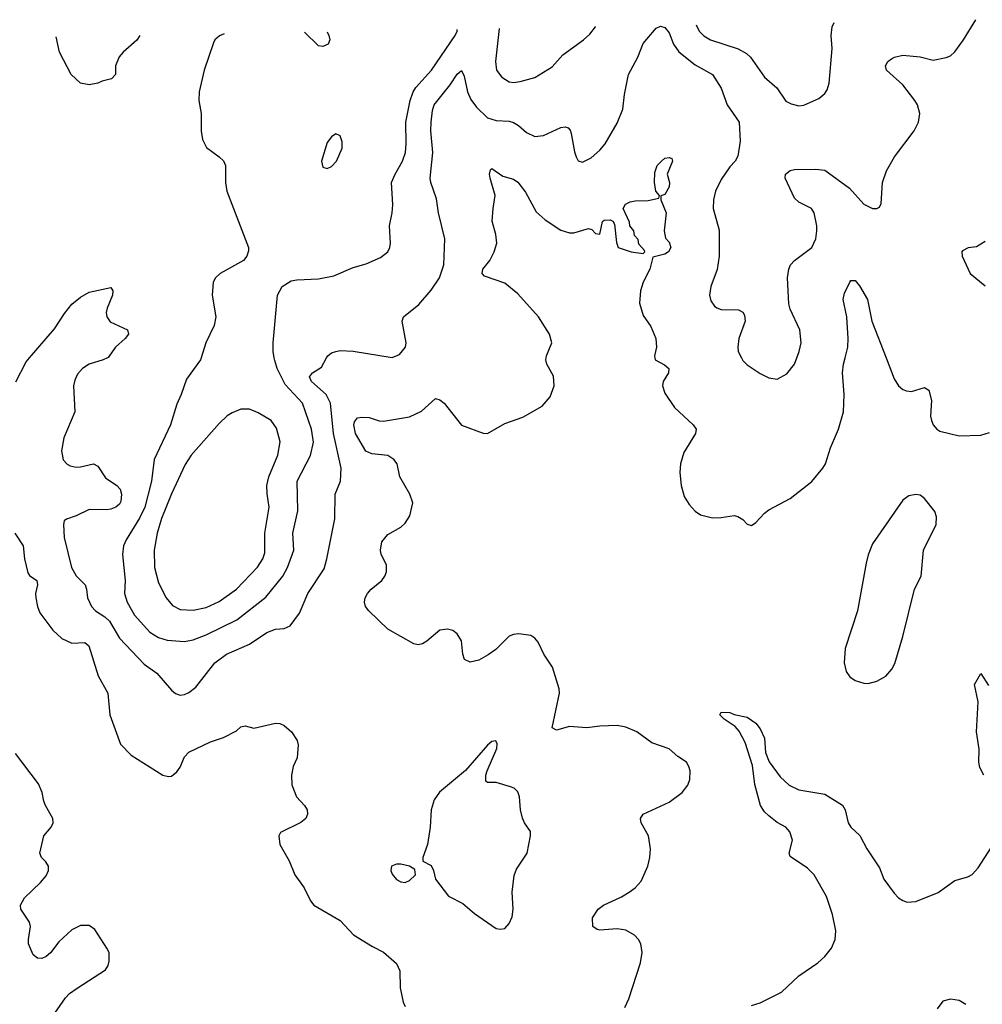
# Model space of a CAD drawing. Header units: inches. Extents: x 1649636 to 1815363, y 506543 to 641975.
# Tile 451 of 656: x 1733888 to 1738337, y 637011 to 641563. Entities that reach past the tile are written whole.
import ezdxf

# ---------------------------------------------------------------- set-up
doc = ezdxf.new("R2010")
doc.units = ezdxf.units.IN
doc.header["$MEASUREMENT"] = 0
doc.layers.add('B7633', color=7, linetype='Continuous')
doc.layers.add('B7634', color=7, linetype='Continuous')

msp = doc.modelspace()

# ---------------------------------------------------------------- linework, layer by layer
at = {"layer": 'B7633', "color": 5}
for points, elevation in [([(1733871, 639889), (1733918.5, 639981.5), (1733934.4, 640000)], 740), ([(1734293.7, 640000), (1734274.8, 639990), (1734210, 639970.9), (1734178.9, 639950), (1734155.9, 639924.1), (1734143.2, 639896.8), (1734137.5, 639870), (1734142.8, 639750), (1734091.7, 639630), (1734081.1, 639570), (1734088.7, 639528.7), (1734108.2, 639508.2), (1734121.3, 639501.3), (1734150, 639494.9), (1734170, 639496.4), (1734230, 639510.3), (1734250, 639499.1), (1734284.9, 639444.9), (1734338, 639410), (1734352.5, 639392.5), (1734358.7, 639370), (1734356.1, 639336.1), (1734350, 639323.6), (1734333, 639310), (1734310, 639300.5), (1734290, 639296.9), (1734210, 639298), (1734149.4, 639269.4), (1734105.2, 639254.8), (1734094, 639246), (1734090.5, 639229.5), (1734093.4, 639170), (1734128.3, 639030), (1734150, 638992), (1734190.4, 638950), (1734197.4, 638930), (1734201.3, 638890), (1734220.2, 638850), (1734239.1, 638830), (1734282.1, 638802.1), (1734302.9, 638782.9), (1734350, 638703.5), (1734463.1, 638583.1), (1734521.7, 638541.7), (1734590, 638464), (1734608.5, 638448.5), (1734630, 638440.5), (1734650, 638443), (1734670, 638453), (1734702, 638478), (1734790.9, 638589.1), (1734843.5, 638630), (1734950, 638676.1), (1735030, 638730.2), (1735070, 638745.2), (1735111.4, 638748.6), (1735138.8, 638761.2), (1735181.2, 638818.8), (1735220.4, 638910), (1735294.9, 639025.1), (1735308, 639070), (1735344.8, 639255.2), (1735347.1, 639370), (1735370.9, 639430), (1735374.5, 639490), (1735338.4, 639650), (1735325.6, 639790), (1735305, 639830), (1735237.7, 639890), (1735227.7, 639912.3), (1735240.9, 639930), (1735283.5, 639956.5), (1735306.7, 640000)], 740), ([(1734727.2, 640000), (1734724.2, 639990), (1734658.6, 639901.4), (1734635.3, 639830), (1734613.9, 639786.1), (1734584.7, 639690), (1734510.1, 639529.9), (1734497.6, 639430), (1734466.3, 639310), (1734441.5, 639258.5), (1734380.8, 639159.2), (1734368.5, 639130), (1734363.5, 639090), (1734376.6, 638970), (1734372.6, 638910), (1734384.6, 638870), (1734418.5, 638810), (1734490, 638731.1), (1734530, 638706.6), (1734570, 638695.1), (1734650, 638688.6), (1734690, 638695.5), (1734750, 638718.8), (1734891.9, 638788.1), (1735026.4, 638893.6), (1735104.7, 638990), (1735126.2, 639030), (1735155.4, 639110), (1735151.5, 639190), (1735173.2, 639293.2), (1735170.6, 639430), (1735232.3, 639547.7), (1735246.3, 639610), (1735236.8, 639670), (1735194.9, 639790), (1735116, 639876), (1735078.6, 639950), (1735067.2, 639987.2), (1735065.2, 640000)], 760), ([(1736684.6, 636995.4), (1736703.7, 637036.3), (1736757.5, 637202.5), (1736765.6, 637250), (1736758.5, 637290), (1736748.7, 637310), (1736730, 637329.8), (1736690, 637353.5), (1736650, 637359.8), (1736570, 637353.2), (1736557.2, 637357.2), (1736538, 637370), (1736535.3, 637410), (1736562.7, 637450), (1736586, 637470), (1736670, 637508), (1736705.6, 637530), (1736733.3, 637550), (1736760.1, 637579.9), (1736791, 637649), (1736801.1, 637690), (1736804.4, 637730), (1736794.2, 637790), (1736760.5, 637850), (1736757.6, 637870), (1736770, 637890.3), (1736890, 637945.8), (1736949.7, 637990), (1736975.9, 638024.1), (1736985.3, 638050), (1736986.4, 638090), (1736981.5, 638110), (1736970.5, 638130.5), (1736930, 638157.2), (1736890, 638192.2), (1736810, 638219.4), (1736741, 638270), (1736690, 638292.3), (1736650, 638299.8), (1736570, 638296.8), (1736510, 638288.5), (1736430, 638294.7), (1736370, 638278.4), (1736350, 638289.2), (1736382.6, 638450), (1736382, 638470), (1736351.1, 638570), (1736310.9, 638630), (1736285.2, 638685.2), (1736270, 638703.5), (1736250, 638715.4), (1736195.9, 638724.1), (1736170, 638721.2), (1736150, 638712.7), (1736088.3, 638651.7), (1736053.9, 638626.1), (1736010, 638602), (1735970, 638593.3), (1735944.6, 638604.6), (1735935.8, 638630), (1735930.9, 638690.9), (1735910, 638724.5), (1735890, 638738.7), (1735864.9, 638744.9), (1735830, 638740.4), (1735770.8, 638689.2), (1735750, 638677.2), (1735730, 638673.6), (1735710, 638677.4), (1735590, 638745.3), (1735502, 638830), (1735486.6, 638850), (1735482, 638870), (1735485.4, 638890), (1735495.1, 638910), (1735512.6, 638930), (1735562.6, 638970), (1735576.4, 638990), (1735583, 639010), (1735582.9, 639042.9), (1735559.5, 639090), (1735556.2, 639110), (1735562.6, 639150), (1735590, 639183.7), (1735650, 639216.9), (1735670, 639235.3), (1735690.9, 639270), (1735705.1, 639330), (1735692, 639370), (1735644.7, 639450), (1735632.2, 639510), (1735618.3, 639530), (1735589.1, 639549.1), (1735515.6, 639555.6), (1735488.3, 639568.3), (1735440.7, 639650), (1735432.1, 639690), (1735435.5, 639704.5), (1735450, 639723.1), (1735470, 639726.3), (1735504.2, 639724.2), (1735550, 639708), (1735570, 639707.9), (1735690, 639726.7), (1735746, 639754), (1735810, 639812.7), (1735830, 639806.4), (1735850, 639790.4), (1735930, 639688.4), (1736030, 639652.4), (1736050, 639650.4), (1736130, 639696.1), (1736214.4, 639725.6), (1736302.8, 639777.2), (1736340.6, 639819.4), (1736358.2, 639870), (1736356, 639916), (1736325.3, 639970), (1736320.8, 639990), (1736321.6, 640000)], 720), ([(1736824.3, 640000), (1736826, 639990), (1736868.3, 639968.3), (1736888.7, 639950), (1736887.4, 639930), (1736862.8, 639890), (1736858.9, 639870), (1736870, 639837.3), (1736914, 639770), (1737000.4, 639690), (1737014.4, 639670), (1737011.8, 639650), (1736957.7, 639562.3), (1736943.1, 639510), (1736939.5, 639470), (1736945.3, 639410), (1736959.6, 639359.6), (1736981.8, 639321.8), (1737010.3, 639290.3), (1737034.6, 639274.6), (1737090, 639260.4), (1737130, 639261.1), (1737190, 639270.3), (1737207.1, 639267.1), (1737230, 639252.7), (1737250, 639230.5), (1737270, 639225.5), (1737290, 639238.4), (1737330, 639282.4), (1737350, 639297.1), (1737450, 639350.3), (1737550, 639428.7), (1737600.4, 639490), (1737612.8, 639510), (1737636.4, 639583.6), (1737672.4, 639670), (1737696, 639750), (1737698.8, 639830), (1737690.6, 639930), (1737695.8, 639970), (1737703.5, 640000)], 720), ([(1737223.8, 640000), (1737230, 639987.7), (1737250, 639967.7), (1737310, 639927.7), (1737350, 639906.8), (1737390, 639900.7), (1737433.9, 639926.1), (1737469.4, 639970), (1737480.6, 640000)], 740), ([(1737892.5, 640000), (1737930, 639903), (1737950.3, 639870.3), (1737970, 639853), (1737986.9, 639846.9), (1738010, 639844.4), (1738070, 639863), (1738090, 639850.7), (1738103, 639803), (1738098.4, 639730), (1738103, 639710), (1738110.7, 639690), (1738127.3, 639670), (1738141.7, 639661.7), (1738230, 639639), (1738330, 639643.2), (1738370, 639655.3)], 720), ([(1733865.2, 639190), (1733903.9, 639130), (1733911.1, 639070), (1733925.7, 639005.7), (1733933.5, 638993.5), (1733967.7, 638970), (1733970.3, 638950), (1733962, 638910), (1733963.1, 638890), (1733970.2, 638850), (1733980.8, 638820.8), (1734040.8, 638740.8), (1734082.5, 638702.5), (1734130, 638680.3), (1734190, 638683.1), (1734207.7, 638667.7), (1734250.3, 638530.3), (1734295.8, 638450), (1734304.7, 638350), (1734354.4, 638214.4), (1734403.4, 638163.4), (1734550, 638070.3), (1734575.8, 638064.2), (1734590, 638066.4), (1734614.9, 638085.1), (1734630, 638107.7), (1734650, 638155.5), (1734670, 638177.4), (1734770, 638224.9), (1734830, 638244.6), (1734890, 638275.6), (1734910, 638294), (1734930, 638298.5), (1734970, 638288), (1735071.2, 638311.2), (1735090, 638308.9), (1735110, 638299.6), (1735144.9, 638270), (1735170.4, 638230), (1735174.9, 638210), (1735170.5, 638150.5), (1735153, 638110), (1735144.4, 638070), (1735146.2, 638026.2), (1735167.3, 637970), (1735204, 637930), (1735216.3, 637910), (1735218, 637890), (1735210.4, 637869.7), (1735188.5, 637851.5), (1735094, 637806), (1735086.8, 637790), (1735090.7, 637750), (1735134.4, 637674.4), (1735159.5, 637610), (1735203.8, 637550), (1735232.7, 637490), (1735248.4, 637470), (1735370, 637397.6), (1735431.6, 637331.6), (1735518.4, 637278.4), (1735570, 637252.4), (1735630, 637199.3), (1735645.8, 637165.8), (1735646.3, 637086.3), (1735661.4, 637021.4), (1735670, 637001)], 720), ([(1738344.4, 638070), (1738326.5, 638106.5), (1738321.2, 638130), (1738322.8, 638190), (1738310.6, 638270), (1738317.6, 638410), (1738301.1, 638490), (1738330, 638541), (1738365.4, 638485.4)], 680), ([(1737270, 637006), (1737310, 637017.8), (1737410, 637066.7), (1737490, 637142), (1737577.1, 637202.9), (1737610, 637231.3), (1737640.3, 637270), (1737658, 637310), (1737660.7, 637350), (1737645.6, 637425.6), (1737617.1, 637510), (1737559.6, 637610), (1737530, 637641), (1737450, 637694), (1737444.7, 637710), (1737459.7, 637770), (1737447.6, 637807.6), (1737429.7, 637829.7), (1737390, 637851.3), (1737350, 637881.7), (1737330, 637901), (1737311.6, 637930), (1737286.5, 638026.5), (1737274.9, 638114.9), (1737241.4, 638221.4), (1737213.2, 638273.2), (1737195.6, 638295.6), (1737144, 638330), (1737124, 638350), (1737130, 638362), (1737170, 638360.7), (1737190, 638350.8), (1737250, 638338.8), (1737290, 638310.4), (1737310, 638284.4), (1737330, 638240.7), (1737335.6, 638175.6), (1737352, 638132), (1737403.1, 638063.1), (1737444.6, 638024.6), (1737490, 638002.6), (1737610, 637982.8), (1737691.8, 637931.8), (1737704, 637910), (1737717.1, 637850), (1737730, 637830.2), (1737771.5, 637791.5), (1737803.2, 637730), (1737862.6, 637642.6), (1737883, 637590), (1737930, 637525.2), (1737950, 637503.5), (1737970, 637490.2), (1737990, 637483.7), (1738030, 637485.9), (1738132.7, 637527.3), (1738210, 637584), (1738270, 637600.9), (1738290, 637611.8), (1738318.3, 637641.7), (1738396.7, 637763.3)], 680), ([(1734050.9, 636970), (1734099.6, 637040.4), (1734119.1, 637060.9), (1734153.9, 637086.1), (1734284.5, 637170), (1734296.9, 637190), (1734301.6, 637210), (1734301.6, 637250), (1734291.3, 637270), (1734236.3, 637356.3), (1734210, 637375.6), (1734170, 637375.8), (1734130, 637354.7), (1734070, 637299.7), (1734030, 637249.6), (1734010, 637231.6), (1733990, 637222.9), (1733970, 637224.5), (1733950, 637239.3), (1733929.7, 637290), (1733928.3, 637310), (1733938, 637370), (1733933.3, 637390), (1733894.3, 637450), (1733892.8, 637470), (1733910, 637503.8), (1733985.2, 637574.8), (1734010, 637604.9), (1734021.3, 637630), (1734021.3, 637650), (1734009.8, 637669.8), (1733989.6, 637690), (1733981.1, 637710), (1733999.4, 637790), (1734034.5, 637830), (1734043.1, 637850), (1734041.6, 637870), (1734007.6, 637930), (1733999.4, 637950), (1733992.8, 637990), (1733975.3, 638030), (1733868.6, 638170)], 720), ([(1738261.5, 637010), (1738230, 637029), (1738190, 637034.3), (1738155.3, 637024.7), (1738129.3, 636990.7)], 680)]:
    msp.add_lwpolyline(points, dxfattribs=dict(at, elevation=elevation))
for points, elevation in [([(1734950, 639762.7), (1734910, 639762), (1734870, 639746.4), (1734847.6, 639732.4), (1734810, 639696), (1734680.6, 639550), (1734653.5, 639506.5), (1734589.3, 639370.7), (1734543.1, 639256.9), (1734524.2, 639190), (1734510.1, 639110), (1734511.6, 639030), (1734530, 638959.3), (1734564.7, 638890), (1734595, 638855.1), (1734630, 638837.1), (1734690, 638833.6), (1734750, 638846.1), (1734810, 638873.5), (1734890, 638930.1), (1734987.2, 639032.8), (1735012, 639070), (1735022, 639098), (1735021.8, 639190), (1735042, 639310), (1735031.7, 639371.7), (1735031.3, 639410), (1735040.6, 639450), (1735082.2, 639550), (1735091.5, 639611.5), (1735075, 639675), (1735050, 639709.7), (1734990, 639746.4)], 780), ([(1738030, 639367.8), (1737998.5, 639361.5), (1737970, 639341.2), (1737830, 639139.3), (1737810.2, 639089.8), (1737800.8, 639050), (1737760.8, 638830), (1737704, 638656), (1737698.7, 638590), (1737708.7, 638550), (1737725, 638524.9), (1737750, 638508.7), (1737790, 638495.3), (1737810, 638493.7), (1737850, 638505.3), (1737892.1, 638527.9), (1737919.3, 638560.7), (1737932.7, 638587.3), (1737970, 638711), (1738024.5, 638930), (1738054.6, 638990), (1738065.3, 639110), (1738124.2, 639230), (1738125.1, 639265.1), (1738117.7, 639290), (1738070, 639349.6), (1738050, 639364.7)], 720), ([(1736088.9, 638228.9), (1736070, 638226), (1736050, 638209.3), (1735948.5, 638091.5), (1735828.6, 637991.4), (1735803.9, 637956.1), (1735790.4, 637910), (1735786, 637830), (1735773.4, 637750), (1735751.3, 637690), (1735752, 637672), (1735790, 637652), (1735800.7, 637630), (1735810.6, 637590), (1735870, 637510.7), (1735936.7, 637476.7), (1735990, 637431), (1736090, 637362), (1736110, 637358), (1736130, 637362), (1736150, 637384.7), (1736164.1, 637415.9), (1736169.5, 637450.5), (1736165.1, 637530), (1736174, 637606), (1736183.9, 637636.1), (1736233.2, 637710), (1736249.3, 637790), (1736249.3, 637810), (1736220.9, 637850), (1736211.7, 637871.7), (1736202.9, 637910), (1736197.6, 637970), (1736190, 637993.2), (1736173.2, 638010), (1736156.9, 638016.9), (1736090, 638036.3), (1736050, 638037.2), (1736043.3, 638043.3), (1736042.9, 638070), (1736049.6, 638090.3), (1736093.3, 638193.3), (1736095.6, 638215.6)], 740), ([(1735630, 637659.5), (1735606.8, 637650), (1735604, 637630), (1735610, 637612), (1735630, 637587.3), (1735650, 637577.3), (1735670, 637574.8), (1735690, 637584), (1735717.2, 637610), (1735714, 637634), (1735690, 637649.2), (1735650, 637658.4)], 740)]:
    msp.add_lwpolyline(points, close=True, dxfattribs=dict(at, elevation=elevation))
at = {"layer": 'B7634', "color": 5}
for points, elevation in [([(1737480.6, 640000), (1737491.3, 640028.7), (1737499.7, 640070), (1737493.3, 640130), (1737450, 640225.2), (1737443.5, 640250), (1737437.2, 640370), (1737443.1, 640410), (1737451.3, 640430), (1737469.8, 640450.2), (1737550, 640510.6), (1737568.2, 640550), (1737573.2, 640586.8), (1737573.1, 640610), (1737560.4, 640670), (1737547.6, 640690), (1737490, 640719.7), (1737470, 640738.7), (1737426.3, 640830), (1737427, 640850), (1737450, 640866), (1737470, 640870.3), (1737567.6, 640872.4), (1737610, 640867.1), (1737723.8, 640783.8), (1737790, 640710.4), (1737830, 640690.5), (1737850, 640690.7), (1737862.7, 640697.3), (1737870, 640714), (1737876.8, 640810), (1737895, 640864.9), (1737930.8, 640929.2), (1738022, 641050), (1738042, 641090), (1738048.2, 641130), (1738038.5, 641170), (1738026.2, 641190), (1737970, 641262), (1737895.1, 641330), (1737890, 641350.8), (1737900.7, 641370), (1737918.2, 641381.8), (1737932.3, 641390), (1737970, 641399.7), (1738050, 641391.2), (1738110, 641376), (1738170, 641388.7), (1738190, 641397.1), (1738210, 641414.9), (1738251.2, 641470), (1738307.3, 641563.5)], 740), ([(1735065.2, 640000), (1735060.5, 640030), (1735060.2, 640070), (1735079.6, 640290), (1735100.9, 640330), (1735143.5, 640356.5), (1735170, 640361.3), (1735270, 640364.6), (1735340.1, 640379.9), (1735430, 640417.1), (1735490, 640434.9), (1735555.6, 640464.4), (1735589.6, 640490.4), (1735599.3, 640510), (1735602, 640530), (1735597.4, 640610), (1735609.7, 640670), (1735612.3, 640707.7), (1735607, 640810), (1735623.2, 640850), (1735657.5, 640910), (1735671.3, 640950), (1735674.7, 640990), (1735672.5, 641090), (1735692.9, 641190), (1735706.6, 641230), (1735718.8, 641250), (1735792, 641330), (1735901, 641490), (1735909.8, 641510), (1735910.9, 641518.4)], 760), ([(1735306.7, 640000), (1735312, 640010), (1735330, 640023.1), (1735350, 640028.8), (1735370, 640033.4), (1735430, 640030.2), (1735610, 640001.6), (1735644.2, 640015.8), (1735672, 640050), (1735674.5, 640070), (1735656.3, 640170), (1735662.9, 640190), (1735733.2, 640246.8), (1735790, 640312.4), (1735829.1, 640370), (1735848.4, 640430), (1735853, 640550), (1735824.1, 640670), (1735814.9, 640734.9), (1735787.8, 640810), (1735785, 640830), (1735797.2, 640950), (1735788.8, 641050), (1735789.9, 641090), (1735796.1, 641143.9), (1735803.9, 641170), (1735878.3, 641261.7), (1735910, 641311.6), (1735930, 641328.2), (1735942, 641302), (1735958.3, 641230), (1735974, 641194), (1735999.7, 641159.7), (1736050.3, 641110), (1736090, 641097.3), (1736150, 641094.5), (1736170, 641088.7), (1736194.1, 641074), (1736230, 641041.3), (1736270, 641024), (1736310, 641027.7), (1736390, 641065.7), (1736410, 641068.4), (1736423.1, 641063.1), (1736432.7, 641052.7), (1736437.5, 641037.5), (1736452.4, 640952.4), (1736460.5, 640930), (1736470, 640911), (1736490, 640904), (1736530, 640924.9), (1736570, 640959.5), (1736595, 640990), (1736650, 641085.3), (1736675.4, 641150), (1736683.1, 641216.9), (1736702.4, 641310), (1736745.3, 641390), (1736770, 641454), (1736830, 641523.7), (1736850, 641534), (1736870, 641527.8), (1736890, 641503.1), (1736910.1, 641450), (1736934.9, 641414.9), (1737010, 641355.5), (1737090.3, 641310), (1737130, 641246.4), (1737158.5, 641170), (1737213.4, 641090), (1737218.6, 641001.4), (1737207.4, 640932.6), (1737195.5, 640910), (1737170, 640882.9), (1737130, 640825.1), (1737104.7, 640770), (1737095.3, 640730), (1737093.6, 640690), (1737121.6, 640590), (1737121.5, 640470), (1737112.2, 640407.8), (1737083.1, 640330), (1737076.3, 640290), (1737083, 640263), (1737099.1, 640239.1), (1737110.5, 640230.5), (1737130, 640223.8), (1737210, 640222.4), (1737230, 640210.6), (1737238, 640198), (1737241.1, 640170), (1737212.8, 640090), (1737207.8, 640050), (1737209.1, 640029.1), (1737223.8, 640000)], 740), ([(1736104.4, 641522.1), (1736087.1, 641370), (1736092.2, 641330), (1736117.4, 641297.4), (1736150, 641276.9), (1736170, 641273.6), (1736202, 641278), (1736270, 641295.8), (1736350, 641344.9), (1736399.1, 641400.9), (1736494.5, 641470), (1736523.3, 641496.7), (1736549.8, 641530.2), (1736550.4, 641530.5)], 760), ([(1737015.1, 641539.2), (1737029.2, 641510), (1737050, 641488.1), (1737080.4, 641470), (1737208.8, 641428.8), (1737247.5, 641407.5), (1737265.5, 641390), (1737330, 641297.1), (1737388.1, 641248.1), (1737430, 641186.7), (1737454, 641174), (1737490, 641165.7), (1737512.1, 641167.9), (1737581.2, 641198.8), (1737610, 641222.8), (1737620.5, 641239.5), (1737629.7, 641270.3), (1737642.7, 641430), (1737638.2, 641490), (1737642.7, 641530), (1737652.6, 641551.2)], 760), ([(1734443.5, 641490.9), (1734430, 641469), (1734366.2, 641413.8), (1734348.3, 641391.7), (1734330.7, 641350), (1734330.6, 641309.4), (1734312, 641290), (1734270, 641279.3), (1734250, 641269.3), (1734210, 641262.9), (1734169.7, 641269.7), (1734126, 641310), (1734072.9, 641412.9), (1734057.4, 641483.6)], 740), ([(1734834.1, 641498.2), (1734811.8, 641488.2), (1734790.6, 641470), (1734783.4, 641456.6), (1734740.2, 641330), (1734718.5, 641230), (1734716, 641190), (1734727.2, 641130), (1734727.3, 641047.3), (1734732.7, 641010), (1734752.1, 640972.1), (1734810.6, 640930), (1734830.2, 640910.2), (1734839.3, 640890), (1734840.3, 640810), (1734846, 640770), (1734946, 640510), (1734945.4, 640494.6), (1734938, 640470), (1734922, 640450), (1734814.8, 640390), (1734794, 640370), (1734783, 640350), (1734778.4, 640290), (1734794.9, 640190), (1734787.4, 640150), (1734748.9, 640070), (1734727.2, 640000)], 760), ([(1735309.8, 641507.1), (1735317, 641490), (1735321.6, 641470), (1735313.4, 641450), (1735290, 641439.5), (1735270, 641442.9), (1735204.9, 641505.2)], 760), ([(1736321.6, 640000), (1736322.4, 640010), (1736347.6, 640070), (1736336.5, 640110), (1736286.2, 640190), (1736190, 640296.4), (1736130, 640344.7), (1736037.2, 640377.2), (1736025.6, 640390), (1736028.3, 640410), (1736060.5, 640450), (1736081.6, 640490), (1736093, 640530), (1736089.7, 640570), (1736072.4, 640632.4), (1736076, 640690), (1736086.3, 640750), (1736063, 640830), (1736059.5, 640850), (1736064, 640870), (1736070, 640876), (1736120.7, 640840.7), (1736170, 640826), (1736190, 640813), (1736225.4, 640765.4), (1736275.5, 640675.5), (1736317.5, 640637.5), (1736390, 640590.3), (1736430, 640577.3), (1736450, 640577.3), (1736518, 640598), (1736533.2, 640593.2), (1736550, 640574.8), (1736570, 640571.3), (1736582.7, 640630), (1736590, 640637.3), (1736618, 640638), (1736630, 640632), (1736637.3, 640617.3), (1736646, 640534), (1736654, 640510), (1736714, 640490), (1736770, 640482), (1736778, 640490), (1736776.4, 640496.4), (1736750, 640526), (1736747.3, 640547.3), (1736730, 640566), (1736727.3, 640587.3), (1736708, 640610), (1736707.3, 640627.3), (1736678, 640690), (1736688.7, 640710), (1736710, 640721), (1736733.6, 640726.4), (1736792.9, 640727.1), (1736842, 640738), (1736846, 640750), (1736828, 640770), (1736822, 640810), (1736823.1, 640856.9), (1736835.3, 640890), (1736854, 640910), (1736870, 640922.8), (1736890, 640926), (1736902, 640922), (1736906, 640910), (1736880.7, 640850), (1736892, 640810), (1736890.3, 640790), (1736870, 640755.3), (1736851.6, 640748.4), (1736851, 640730), (1736876, 640670), (1736867.5, 640587.5), (1736872.7, 640552.7), (1736890, 640534.8), (1736897.1, 640510), (1736886.8, 640490), (1736870, 640479.5), (1736815.3, 640464.7), (1736800.2, 640410), (1736770.2, 640350), (1736757.1, 640310), (1736753, 640253), (1736770, 640195.5), (1736805.4, 640145.4), (1736828.6, 640090), (1736831.3, 640050), (1736822.6, 640010), (1736824.3, 640000)], 720), ([(1738350, 640538), (1738310, 640513.2), (1738271.3, 640508.7), (1738245.4, 640494.6), (1738242, 640490), (1738244.7, 640470), (1738281, 640390), (1738350, 640333.4)], 740), ([(1737703.5, 640000), (1737716.3, 640050), (1737718.1, 640090), (1737711.4, 640190), (1737694.5, 640270), (1737700.3, 640299.7), (1737725.1, 640350), (1737730, 640357.3), (1737750, 640357.1), (1737770, 640332.4), (1737806.5, 640270), (1737826.8, 640170), (1737892.5, 640000)], 720), ([(1733934.4, 640000), (1734050, 640134.4), (1734094.7, 640205.3), (1734130, 640248.5), (1734170, 640280.4), (1734210, 640303), (1734310, 640324.7), (1734318.8, 640310), (1734318, 640290), (1734292.7, 640230), (1734288, 640210), (1734290.7, 640190), (1734306, 640166), (1734386.8, 640130), (1734390.8, 640110), (1734376.3, 640090), (1734330.4, 640050), (1734297.8, 640002.2), (1734293.7, 640000)], 740)]:
    msp.add_lwpolyline(points, dxfattribs=dict(at, elevation=elevation))
at = {"layer": 'B7634', "color": 5, "elevation": 780}
msp.add_lwpolyline([(1735350, 641035.3), (1735330, 641022), (1735310, 640995.3), (1735284, 640910), (1735290, 640882), (1735310, 640876), (1735330, 640884), (1735352.7, 640910), (1735379, 640970), (1735378, 640998), (1735370, 641026)], close=True, dxfattribs=at)

doc.saveas('drawing.dxf')
